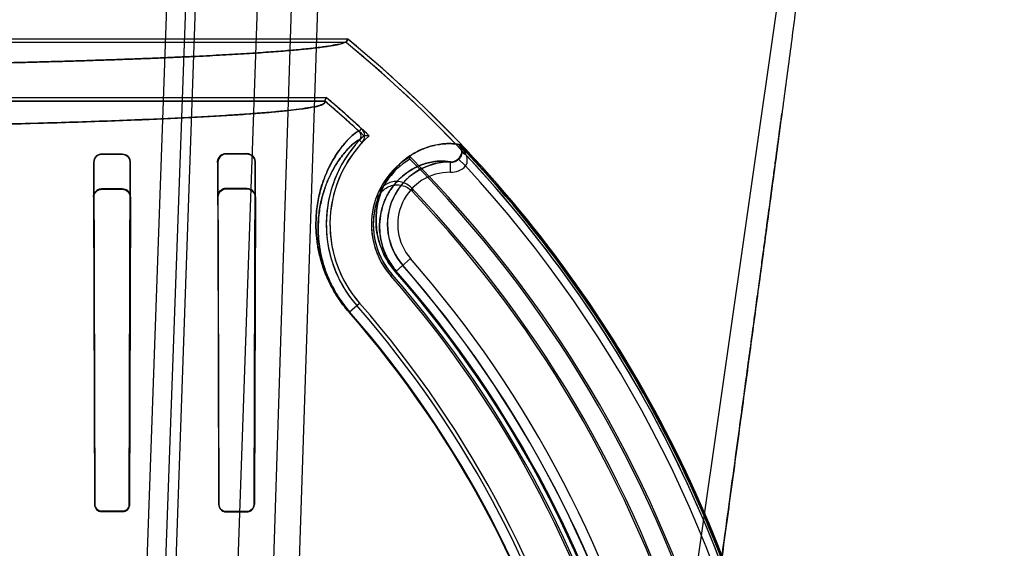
# Model space of a CAD drawing. Header units: millimetres. Extents: x 0 to 297, y 0 to 210.
# Tile 430 of 438: x 242.545 to 242.83, y 159.509 to 159.662. Entities that reach past the tile are written whole.
import ezdxf

# ---------------------------------------------------------------- set-up
doc = ezdxf.new("R2010")
doc.units = ezdxf.units.MM
doc.header["$LTSCALE"] = 16.335
doc.layers.get('0').update_dxf_attribs({"linetype": 'CONTINUOUS'})
for name, color, linetype in [('AXES_REF', 7, 'CONTINUOUS'), ('INTFCLR_1', 7, 'CONTINUOUS'), ('INTFCLR_144815', 7, 'CONTINUOUS'), ('INTFCLR_72935', 7, 'CONTINUOUS')]:
    doc.layers.add(name, color=color, linetype=linetype)

msp = doc.modelspace()

# ---------------------------------------------------------------- linework, layer by layer
at = {"color": 7, "linetype": 'Continuous'}
for radius in [5.8174969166, 5.817, 5.7797484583]:
    msp.add_circle((241.4979109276, 154.8339782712), radius, dxfattribs=at)
msp.add_arc((241.4979109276, 154.8339782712), 5.76, 278.2771290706, 261.7228709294, dxfattribs=at)
at = {"layer": 'AXES_REF', "color": 7, "linetype": 'Continuous'}
msp.add_arc((241.4979109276, 154.8339782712), 5.892, 113.0826660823, 66.91733391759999, dxfattribs=at)
at = {"layer": 'AXES_REF', "color": 9, "linetype": 'Continuous'}
msp.add_arc((241.4979109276, 154.8339782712), 5.3067073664, 94.4118118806, 85.5881881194, dxfattribs=at)
at = {"layer": 'INTFCLR_1', "color": 6, "linetype": 'Continuous'}
for p, q in [((242.4871145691, 159.6566688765), (242.6401459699, 159.6566688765)), ((242.6397674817, 159.6556109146), (242.5129553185, 159.6556109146)), ((242.6401459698, 159.6566688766), (242.6397674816, 159.6556109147)), ((242.5129553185, 159.6397158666), (242.6340209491, 159.6397158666)), ((242.6336320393, 159.6386579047), (242.6340209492, 159.6397158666)), ((242.1865253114, 159.6386579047), (242.6336320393, 159.6386579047)), ((242.5750786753, 159.6233287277), (242.5690786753, 159.6233095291)), ((242.5750786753, 159.623212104), (242.5690786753, 159.6231959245)), ((242.6110786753, 159.623479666), (242.6050786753, 159.6234489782)), ((242.6110786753, 159.6233331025), (242.6050786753, 159.6233095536)), ((242.5667264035, 159.6209390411), (242.5670219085, 159.522023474)), ((242.5668365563, 159.6209390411), (242.5671007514, 159.522023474)), ((242.5770760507, 159.522023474), (242.5773486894, 159.6209390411)), ((242.5771568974, 159.522023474), (242.5774645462, 159.6209390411)), ((242.602595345, 159.6209390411), (242.602936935, 159.522023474)), ((242.6027279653, 159.6209390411), (242.603022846, 159.522023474)), ((242.6131607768, 159.522023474), (242.6134706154, 159.6209390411)), ((242.6132499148, 159.522023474), (242.6136163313, 159.6209390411)), ((242.6582180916, 159.621885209), (242.6583012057, 159.6225467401)), ((242.5690786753, 159.5200452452), (242.5750786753, 159.5200336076)), ((242.5690786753, 159.5199663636), (242.5750786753, 159.5199537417)), ((242.6050786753, 159.5199663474), (242.6110786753, 159.519950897)), ((242.6050786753, 159.519880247), (242.6110786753, 159.5198632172))]:
    msp.add_line(p, q, dxfattribs=at)
at = {"layer": 'INTFCLR_1', "color": 9, "linetype": 'Continuous'}
for p, q in [((242.6435319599, 159.6299000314), (242.6442480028, 159.6306788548)), ((242.6436310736, 159.6273479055), (242.6444052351, 159.6266268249)), ((242.6724157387, 159.6260909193), (242.6726297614, 159.6260909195)), ((242.5690786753, 159.6231959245), (242.5690786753, 159.6233095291)), ((242.5750786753, 159.6233287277), (242.5750786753, 159.623212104)), ((242.6050786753, 159.6233095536), (242.6050786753, 159.6234489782)), ((242.6110786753, 159.623479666), (242.6110786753, 159.6233331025)), ((242.5667264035, 159.6209390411), (242.5668365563, 159.6209390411)), ((242.5773486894, 159.6209390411), (242.5774645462, 159.6209390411)), ((242.602595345, 159.6209390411), (242.6027279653, 159.6209390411)), ((242.6134706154, 159.6209390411), (242.6136163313, 159.6209390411)), ((242.6699317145, 159.6180742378), (242.6699687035, 159.6210735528)), ((242.6721852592, 159.6219891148), (242.674329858, 159.6198961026)), ((242.6540613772, 159.589309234), (242.6584148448, 159.593115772)), ((242.6527095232, 159.5881272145), (242.6531046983, 159.5884727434)), ((242.6406536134, 159.5775858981), (242.6436757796, 159.580228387)), ((242.5671007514, 159.522023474), (242.5670219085, 159.522023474)), ((242.5771568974, 159.522023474), (242.5770760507, 159.522023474)), ((242.603022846, 159.522023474), (242.602936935, 159.522023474)), ((242.6132499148, 159.522023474), (242.6131607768, 159.522023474)), ((242.5690786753, 159.5199663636), (242.5690786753, 159.5200452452)), ((242.5750786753, 159.5200336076), (242.5750786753, 159.5199537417)), ((242.6050786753, 159.519880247), (242.6050786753, 159.5199663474)), ((242.6110786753, 159.519950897), (242.6110786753, 159.5198632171))]:
    msp.add_line(p, q, dxfattribs=at)
at = {"layer": 'INTFCLR_1', "color": 7, "linetype": 'Continuous'}
msp.add_lwpolyline([(242.5750786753, 159.5200336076), (242.5751643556, 159.5200352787), (242.5752504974, 159.520040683), (242.5753369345, 159.5200498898), (242.5754233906, 159.5200629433), (242.5755097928, 159.5200799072), (242.5755962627, 159.5201009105), (242.5756826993, 159.5201260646), (242.5757687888, 159.5201554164), (242.5758543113, 159.5201890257)], dxfattribs=at)
at = {"layer": 'INTFCLR_1', "color": 6, "linetype": 'Continuous'}
for centre, radius, start, end in [((242.4100786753, 159.3759782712), 0.3618720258, 16.9630954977, 50.6004938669), ((242.4100786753, 159.3759782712), 0.3629299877, 16.9630954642, 50.66033312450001), ((242.4100786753, 159.3759782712), 0.3459879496, 47.4048661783, 49.66507497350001), ((242.4100786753, 159.3759782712), 0.3449299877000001, 47.4048594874, 49.6005726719), ((242.6423137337, 159.6285747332), 0.0018001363, 317.0367077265, 47.4092146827), ((242.6423137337, 159.6285747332), 0.0028580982, 317.0359018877, 47.40921865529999), ((242.6697461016, 159.603023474), 0.03568855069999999, 137.0331414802, 221.1654492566), ((242.6697461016, 159.603023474), 0.0346305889, 137.0331411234, 221.1654492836), ((242.6697461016, 159.603023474), 0.0226305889, 120.3796132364, 221.1654492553), ((242.6697461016, 159.603023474), 0.0221056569, 121.43264916, 221.1654492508), ((242.4100786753, 159.3759782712), 0.3493470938, 16.9630954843, 44.741095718), ((242.4100786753, 159.3759782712), 0.3498720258, 16.9630953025, 44.8084638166), ((242.4100786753, 159.3759782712), 0.3596172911, 10.8985890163, 42.7086480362), ((242.4100786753, 159.3759782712), 0.3228243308, 13.9313763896, 41.16544924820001), ((242.4100786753, 159.3759782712), 0.3222993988, 13.9313766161, 41.16544924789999), ((242.4100786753, 159.3759782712), 0.3102993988, 13.9313761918, 41.1654492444), ((242.4100786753, 159.3759782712), 0.309241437, 13.9313763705, 41.1654492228)]:
    msp.add_arc(centre, radius, start, end, dxfattribs=at)
at = {"layer": 'INTFCLR_1', "color": 9, "linetype": 'Continuous'}
for centre, radius, start, end in [((242.4100786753, 159.3759782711), 0.3626146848, 4.2349584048, 43.61014177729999), ((242.6697461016, 159.603023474), 0.0180514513, 89.29343788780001, 221.165449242), ((242.67001018, 159.6241055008), 0.0060316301, 269.2546319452, 315.740784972), ((242.6697461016, 159.603023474), 0.0150519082, 89.29343784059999, 221.165449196), ((242.4100786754, 159.3759782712), 0.3298780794, 13.9313763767, 41.1654492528), ((242.4100786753, 159.3759782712), 0.3240951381, 13.9313770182, 41.165449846), ((242.4100786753, 159.3759782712), 0.3244156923, 13.9313763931, 41.1654492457), ((242.4100786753, 159.3759782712), 0.3268785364, 13.931376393, 41.1654492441), ((242.4100786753, 159.3759782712), 0.3062848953, 13.9313770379, 41.16544983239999), ((242.4100786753, 159.3759782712), 0.3064862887, 13.9313763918, 41.1654492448)]:
    msp.add_arc(centre, radius, start, end, dxfattribs=at)
at = {"layer": 'INTFCLR_1', "color": 6, "linetype": 'Continuous'}
for points, knots in [([(242.481844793, 159.6486907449), (242.4839831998, 159.6487152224), (242.4882373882, 159.6487663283), (242.4945828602, 159.6488499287), (242.5008549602, 159.6489400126), (242.5070482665, 159.649036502), (242.5131573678, 159.6491393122), (242.5191770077, 159.6492483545), (242.5251019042, 159.6493635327), (242.5309269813, 159.6494847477), (242.5366471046, 159.6496118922), (242.5422573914, 159.6497448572), (242.547752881, 159.6498835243), (242.5531288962, 159.6500277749), (242.5583806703, 159.6501774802), (242.5635037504, 159.6503325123), (242.5684935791, 159.6504927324), (242.573345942, 159.6506580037), (242.5780565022, 159.6508281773), (242.5826213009, 159.6510031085), (242.5870362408, 159.6511826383), (242.5912976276, 159.6513666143), (242.5954016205, 159.6515548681), (242.5993447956, 159.6517472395), (242.6031235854, 159.6519435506), (242.6067348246, 159.6521436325), (242.61017524, 159.6523472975), (242.613441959, 159.6525543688), (242.6165320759, 159.6527646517), (242.6194429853, 159.6529779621), (242.6221721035, 159.6531940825), (242.6247172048, 159.6534128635), (242.6270757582, 159.6536339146), (242.6292468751, 159.6538576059), (242.6312249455, 159.6540817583), (242.6330204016, 159.6543123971), (242.6345932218, 159.6545292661), (242.6364187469, 159.6548586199), (242.6378804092, 159.6549932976), (242.6407493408, 159.6561743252), (242.6401459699, 159.6566688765)], [0, 0, 0, 0, 0.0403459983, 0.0802656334, 0.1197245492, 0.158688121, 0.1971232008, 0.2349956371, 0.2722737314, 0.3089238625, 0.3449157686, 0.3802166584, 0.4147976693, 0.4486270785, 0.4816774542, 0.5139182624, 0.5453237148, 0.5758644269, 0.6055163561, 0.6342514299, 0.6620474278, 0.6888777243, 0.7147218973, 0.7395550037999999, 0.7633583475, 0.7861088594, 0.8077892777, 0.8283789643, 0.84786253, 0.866222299, 0.8834432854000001, 0.8995115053, 0.9144138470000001, 0.9281384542, 0.9406748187, 0.9520138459, 0.9621482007, 0.9710725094, 0.985281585, 1, 1, 1, 1]), ([(242.1865253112, 159.6386579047), (242.1859146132, 159.6381381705), (242.1888895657, 159.6370291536), (242.1908437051, 159.6368010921), (242.1941437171, 159.6362564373), (242.1978406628, 159.6358597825), (242.2023998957, 159.6354181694), (242.2076654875, 159.6350007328), (242.213751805, 159.6345827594), (242.2205463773, 159.6341796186), (242.2280272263, 159.6337906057), (242.2361666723, 159.6334178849), (242.2449327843, 159.6330628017), (242.2542966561, 159.6327265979), (242.2642211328, 159.6324105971), (242.2746705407, 159.6321159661), (242.2855992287, 159.6318439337), (242.2969726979, 159.6315952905), (242.308753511, 159.6313708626), (242.3208961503, 159.6311715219), (242.3333496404, 159.6309980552), (242.3460733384, 159.6308509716), (242.3590279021, 159.6307307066), (242.3721687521, 159.6306376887), (242.3854458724, 159.6305722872), (242.3988056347, 159.6305347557), (242.4121921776, 159.6305251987), (242.4255582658, 159.6305435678), (242.4388597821, 159.6305897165), (242.4520569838, 159.6306634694), (242.4651041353, 159.6307645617), (242.4779554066, 159.6308926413), (242.4905612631, 159.6310472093), (242.5028724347, 159.6312276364), (242.5148429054, 159.6314331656), (242.5264353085, 159.6316630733), (242.5376051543, 159.6319164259), (242.5483138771, 159.6321922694), (242.5585238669, 159.632489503), (242.5682089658, 159.6328073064), (242.5773280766, 159.6331443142), (242.5858541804, 159.6334994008), (242.5937530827, 159.6338710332), (242.6010004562, 159.6342578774), (242.6075676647, 159.634658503), (242.6134274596, 159.6350696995), (242.6184859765, 159.6354867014), (242.6226596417, 159.6358870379), (242.6259313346, 159.6362806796), (242.6283464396, 159.6365893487), (242.6305875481, 159.6370585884), (242.6320222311, 159.6370554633), (242.634019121, 159.6383284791), (242.6336320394, 159.6386579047)], [0, 0, 0, 0, 0.0053634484, 0.0105080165, 0.0174696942, 0.0261292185, 0.0359552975, 0.0479090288, 0.061523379, 0.0767353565, 0.0934392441, 0.111622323, 0.1312314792, 0.1521169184, 0.1742905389, 0.1976424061, 0.222032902, 0.2474069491, 0.2737291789, 0.3008402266, 0.3286309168, 0.35702934, 0.3859452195, 0.4152780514, 0.4449208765, 0.4747470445, 0.504631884, 0.534453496, 0.5641429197, 0.5935963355, 0.6227211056, 0.6514081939, 0.6795531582, 0.7070385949, 0.7337572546, 0.7596264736, 0.7845867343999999, 0.8084831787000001, 0.8312728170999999, 0.8529025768, 0.8732943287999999, 0.8923052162, 0.9099766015, 0.9261822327, 0.9408466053, 0.9539794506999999, 0.9654744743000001, 0.9747786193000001, 0.9820611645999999, 0.9874063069, 0.9913214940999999, 0.99660046, 1, 1, 1, 1]), ([(242.5690786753, 159.6233095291), (242.5686095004, 159.6233080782), (242.5673816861, 159.6229464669), (242.5667230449, 159.6216700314), (242.5667264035, 159.6209390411)], [0, 0, 0, 0, 0.390923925, 1, 1, 1, 1]), ([(242.5690786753, 159.6231959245), (242.5686019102, 159.6231946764), (242.5674257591, 159.6228197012), (242.5668339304, 159.6216074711), (242.5668365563, 159.6209390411)], [0, 0, 0, 0, 0.4163167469, 1, 1, 1, 1]), ([(242.5774645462, 159.6209390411), (242.5774669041, 159.6214225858), (242.5771003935, 159.6226702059), (242.5758101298, 159.6233311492), (242.5750786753, 159.6233287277)], [0, 0, 0, 0, 0.3979809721, 1, 1, 1, 1]), ([(242.5773486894, 159.6209390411), (242.5773505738, 159.6213986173), (242.5770016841, 159.622584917), (242.5757747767, 159.6232140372), (242.5750786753, 159.623212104)], [0, 0, 0, 0, 0.3976692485, 1, 1, 1, 1]), ([(242.6050786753, 159.6233095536), (242.6045894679, 159.6233076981), (242.6033581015, 159.6229245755), (242.6027247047, 159.6216508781), (242.6027279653, 159.6209390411)], [0, 0, 0, 0, 0.407317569, 1, 1, 1, 1]), ([(242.6136163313, 159.6209390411), (242.6136195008, 159.6214273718), (242.6132577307, 159.6227494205), (242.611880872, 159.6234839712), (242.6110786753, 159.623479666)], [0, 0, 0, 0, 0.3783977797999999, 1, 1, 1, 1]), ([(242.6134706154, 159.6209390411), (242.6134728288, 159.6213881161), (242.6131416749, 159.6226304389), (242.6118445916, 159.6233362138), (242.6110786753, 159.6233331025)], [0, 0, 0, 0, 0.3696125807, 1, 1, 1, 1]), ([(242.5670219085, 159.522023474), (242.5670229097, 159.5214917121), (242.5674708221, 159.5203986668), (242.5685613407, 159.5199674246), (242.5690786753, 159.5199663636)], [0, 0, 0, 0, 0.5068759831, 1, 1, 1, 1]), ([(242.5671007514, 159.522023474), (242.5671015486, 159.5215647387), (242.5674720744, 159.5205229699), (242.568529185, 159.5200462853), (242.5690786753, 159.5200452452)], [0, 0, 0, 0, 0.4549926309, 1, 1, 1, 1]), ([(242.5750786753, 159.5199537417), (242.5756060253, 159.5199526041), (242.5767090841, 159.5203907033), (242.5771558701, 159.5214925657), (242.5771568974, 159.522023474)], [0, 0, 0, 0, 0.4983188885, 1, 1, 1, 1]), ([(242.602936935, 159.522023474), (242.6029378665, 159.5215729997), (242.603289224, 159.5204543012), (242.6044392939, 159.5198820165), (242.6050786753, 159.519880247)], [0, 0, 0, 0, 0.4133335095, 1, 1, 1, 1]), ([(242.603022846, 159.522023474), (242.6030238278, 159.5215012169), (242.6034605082, 159.5204100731), (242.6045521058, 159.5199676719), (242.6050786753, 159.5199663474)], [0, 0, 0, 0, 0.4979438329, 1, 1, 1, 1]), ([(242.6110786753, 159.5198632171), (242.6115379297, 159.5198618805), (242.6126722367, 159.5202167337), (242.6132485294, 159.5213802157), (242.6132499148, 159.522023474)], [0, 0, 0, 0, 0.4165529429, 1, 1, 1, 1])]:
    msp.add_open_spline(points, degree=3, knots=knots, dxfattribs=at)
at = {"layer": 'INTFCLR_1', "color": 9, "linetype": 'Continuous'}
for points, knots in [([(242.6435319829, 159.6299000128), (242.6433414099, 159.6300752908), (242.6422816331, 159.6292572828), (242.6413295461, 159.6285326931), (242.6399721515, 159.6271429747), (242.6387162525, 159.6256841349), (242.6373228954, 159.6238153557), (242.6358768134, 159.6215295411), (242.6344343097, 159.6187642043), (242.6330792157, 159.6154506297), (242.6321501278, 159.6122738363), (242.631566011, 159.6093852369), (242.6312284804, 159.6069261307), (242.6310444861, 159.6042382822), (242.6310594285, 159.6012998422), (242.6312824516, 159.5986840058), (242.6316198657, 159.5964425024), (242.6321134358, 159.593956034), (242.6328371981, 159.5913600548), (242.6338248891, 159.588672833), (242.6347676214, 159.5865106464), (242.6359126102, 159.5842777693), (242.6372722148, 159.5820105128), (242.638851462, 159.5797506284), (242.6400307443, 159.578298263), (242.6406536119, 159.5775859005)], [0, 0, 0, 0, 0.013253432, 0.048452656, 0.0753968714, 0.1085840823, 0.1481676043, 0.1941727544, 0.2470363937, 0.3075645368, 0.3771545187, 0.4160793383, 0.4583399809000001, 0.5041145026, 0.5538701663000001, 0.6086100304, 0.6383265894, 0.669862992, 0.7383304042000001, 0.7759793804, 0.8163493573, 0.8589897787, 0.9043377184, 0.9515633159, 1, 1, 1, 1]), ([(242.643631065, 159.6273479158), (242.6434494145, 159.6275167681), (242.6424280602, 159.6267692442), (242.6415186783, 159.6260733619), (242.6402220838, 159.6247657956), (242.6390240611, 159.6233860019), (242.6376947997, 159.6216184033), (242.6363151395, 159.6194535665), (242.6349383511, 159.6168327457), (242.6336440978, 159.6136901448), (242.6327555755, 159.610675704), (242.6321957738, 159.607933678), (242.631866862, 159.6055673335), (242.6317527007, 159.6039041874), (242.6317245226, 159.6030234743)], [0, 0, 0, 0, 0.0264300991, 0.09603534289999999, 0.1492597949, 0.2148151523, 0.2930125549, 0.3839088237, 0.4883734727, 0.608005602, 0.7455737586, 0.82253272, 0.9060948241, 1, 1, 1, 1]), ([(242.6724157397, 159.6260909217), (242.6721064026, 159.6261589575), (242.6713509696, 159.6262810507), (242.6700564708, 159.6263785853), (242.6684678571, 159.6263585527), (242.6659335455, 159.6260937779), (242.6623598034, 159.6251585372), (242.6587736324, 159.6233146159), (242.655905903, 159.6211142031), (242.6541366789, 159.6193342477), (242.6527950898, 159.6176603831), (242.6518163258, 159.6162282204), (242.6509063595, 159.614637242), (242.6500857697, 159.6128721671), (242.6493810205, 159.6109150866), (242.6488258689, 159.6087415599), (242.6484665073, 159.6063116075), (242.6483754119, 159.6035759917), (242.6486101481, 159.601087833), (242.6490461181, 159.5989264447), (242.6495544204, 159.59713852), (242.6502722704, 159.595241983), (242.6512452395, 159.5932519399), (242.6525002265, 159.5912316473), (242.6535107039, 159.5899390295), (242.6540613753, 159.5893092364)], [0, 0, 0, 0, 0.0179073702, 0.0431962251, 0.0733105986, 0.1076041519, 0.18708096, 0.280621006, 0.3333790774, 0.3909883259, 0.4219919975, 0.4545720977, 0.4889592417, 0.5255021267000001, 0.5644852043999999, 0.606397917, 0.6521287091, 0.7030950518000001, 0.7607947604, 0.7929574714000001, 0.8276594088, 0.8657676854, 0.9074596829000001, 0.9527008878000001, 1, 1, 1, 1]), ([(242.6732168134, 159.6243727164), (242.673211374, 159.6241816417), (242.6731174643, 159.6233082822), (242.6726642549, 159.6224791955), (242.6721852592, 159.6219891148)], [0, 0, 0, 0, 0.2181012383, 1, 1, 1, 1]), ([(242.6743298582, 159.6198961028), (242.674764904, 159.6203940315), (242.6749345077, 159.6216600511), (242.6746416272, 159.6227230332), (242.6744850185, 159.6231505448)], [0, 0, 0, 0, 0.5922145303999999, 1, 1, 1, 1]), ([(242.6699687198, 159.6210735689), (242.6689579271, 159.6212957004), (242.6673835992, 159.6213730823), (242.6646370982, 159.6211315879), (242.6615619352, 159.6203658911), (242.6584691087, 159.6188162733), (242.6559875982, 159.616948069), (242.6544527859, 159.6154293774), (242.6532866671, 159.6139971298), (242.6524344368, 159.6127692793), (242.6516407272, 159.6114031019), (242.6509234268, 159.6098852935), (242.6503055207, 159.6081999), (242.6497084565, 159.6059131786), (242.6494984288, 159.6041484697), (242.6494632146, 159.6030234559)], [0, 0, 0, 0, 0.1007945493, 0.1513196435, 0.2685821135, 0.4068797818, 0.485004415, 0.5704006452, 0.6163937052, 0.6647496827, 0.7158130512, 0.770104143, 0.8280483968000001, 0.8903764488, 1, 1, 1, 1]), ([(242.6317245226, 159.6030234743), (242.631696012, 159.6021323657), (242.631705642, 159.6002229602), (242.6319118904, 159.5977695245), (242.6322301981, 159.5956396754), (242.6326968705, 159.5932768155), (242.6333825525, 159.5908096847), (242.6343193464, 159.588255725), (242.6352140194, 159.5862006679), (242.6363011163, 159.5840784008), (242.6375924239, 159.5819234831), (242.6390927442, 159.5797756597), (242.6402133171, 159.578395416), (242.6408052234, 159.5777184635)], [0, 0, 0, 0, 0.0971942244, 0.2079456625, 0.2680729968, 0.3318851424, 0.4704330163, 0.5466220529, 0.6283200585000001, 0.7146151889, 0.8063917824, 0.9019699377, 1, 1, 1, 1]), ([(242.6494632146, 159.6030234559), (242.6494246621, 159.6017917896), (242.6495351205, 159.6000571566), (242.6499751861, 159.5978444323), (242.6504110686, 159.5962969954), (242.6510288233, 159.5946553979), (242.6518680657, 159.5929326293), (242.6529523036, 159.5911837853), (242.6538262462, 159.5900651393), (242.6543026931, 159.5895202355)], [0, 0, 0, 0, 0.2518952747, 0.3524427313, 0.4609477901, 0.5801229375, 0.7105232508, 0.8520389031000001, 1, 1, 1, 1])]:
    msp.add_open_spline(points, degree=3, knots=knots, dxfattribs=at)
for points in [[(242.6744850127, 159.6231505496), (242.674075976, 159.6242348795), (242.6734105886, 159.6252345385), (242.6726297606, 159.6260909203)], [(242.6726297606, 159.6260909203), (242.6730022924, 159.6256241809), (242.6732046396, 159.6249946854), (242.6732147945, 159.6243975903)], [(242.6732147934, 159.6243975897), (242.6731566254, 159.6248649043), (242.6730393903, 159.6253773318), (242.6727154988, 159.6257191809)], [(242.6732186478, 159.6243735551), (242.6733230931, 159.6239186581), (242.6736986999, 159.6234833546), (242.6741334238, 159.6233134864)], [(242.6699687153, 159.6210735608), (242.670768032, 159.6210623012), (242.6716259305, 159.6214179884), (242.6721852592, 159.6219891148)]]:
    msp.add_open_spline(points, degree=3, dxfattribs=at)
at = {"layer": 'INTFCLR_1', "color": 7, "linetype": 'Continuous'}
for points, knots in [([(242.6050786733, 159.6234489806), (242.6044865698, 159.6234497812), (242.6031726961, 159.6229563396), (242.6025845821, 159.6216203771), (242.602595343, 159.6209390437)], [0, 0, 0, 0, 0.4649341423, 1, 1, 1, 1]), ([(242.5750786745, 159.520033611), (242.5755850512, 159.5200322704), (242.576643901, 159.5204534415), (242.5770777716, 159.5215126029), (242.5770760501, 159.5220234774)], [0, 0, 0, 0, 0.4977886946, 1, 1, 1, 1]), ([(242.6110786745, 159.5199509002), (242.6116170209, 159.5199490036), (242.6127217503, 159.5204001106), (242.6131639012, 159.5215018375), (242.613160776, 159.5220234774)], [0, 0, 0, 0, 0.5078776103, 1, 1, 1, 1])]:
    msp.add_open_spline(points, degree=3, knots=knots, dxfattribs=at)
for points in [[(242.6030049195, 159.6223232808), (242.6032968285, 159.6227678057), (242.6037291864, 159.6233042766), (242.6042609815, 159.6233069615)], [(242.602595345, 159.6209390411), (242.6025925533, 159.6214202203), (242.6027408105, 159.6219210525), (242.6030049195, 159.6223232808)], [(242.5758543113, 159.5201890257), (242.5763255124, 159.520386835), (242.5769300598, 159.5207694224), (242.576930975, 159.5212804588)], [(242.6110786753, 159.519950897), (242.6115299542, 159.5199496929), (242.6120344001, 159.5200760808), (242.612359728, 159.5203888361)], [(242.6125233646, 159.5205305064), (242.6129134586, 159.5209055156), (242.6131597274, 159.5214823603), (242.6131607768, 159.522023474)]]:
    msp.add_open_spline(points, degree=3, dxfattribs=at)
at = {"layer": 'INTFCLR_144815', "color": 9, "linetype": 'Continuous'}
for p, q in [((242.5939150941, 159.8370621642), (242.5773519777, 159.3697227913)), ((242.5827145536, 159.3689564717), (242.5996703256, 159.8370621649)), ((242.6020786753, 159.8370621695), (242.5857599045, 159.3697688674)), ((242.6200786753, 159.8370621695), (242.6037379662, 159.3691406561)), ((242.6294404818, 159.8370621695), (242.6143892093, 159.3699259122)), ((242.6371801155, 159.8370621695), (242.6216503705, 159.3697688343)), ((242.7887769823, 159.8370621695), (242.679970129, 159.0763019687))]:
    msp.add_line(p, q, dxfattribs=at)
at = {"layer": 'INTFCLR_144815', "color": 7, "linetype": 'Continuous'}
for points, knots in [([(242.7887769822, 159.8370621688), (242.7891354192, 159.8370692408), (242.7891928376, 159.8359100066), (242.7893061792, 159.8348995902), (242.7893089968, 159.8335229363), (242.7892893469, 159.8322358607), (242.7892470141, 159.8309994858), (242.7891904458, 159.8297293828), (242.7891047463, 159.8281574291), (242.7889848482, 159.8262867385), (242.7888566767, 159.82451212), (242.7887345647, 159.8229323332), (242.788619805, 159.8215132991), (242.788490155, 159.819976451), (242.7883438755, 159.8183054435), (242.7881787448, 159.8164814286), (242.7879934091, 159.8144986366), (242.7877851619, 159.812333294), (242.7875484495, 159.8099356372), (242.7872801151, 159.8072862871), (242.7869812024, 159.8044033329), (242.7866470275, 159.8012477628), (242.7862588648, 159.7976561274), (242.7858286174, 159.7937537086), (242.7853496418, 159.7894858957), (242.7848125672, 159.7847776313), (242.784187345, 159.7793845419), (242.7834818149, 159.7733927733), (242.7826782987, 159.766665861), (242.781767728, 159.759146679), (242.7807144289, 159.7505630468), (242.7795176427, 159.7409307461), (242.7781507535, 159.7300572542), (242.7765997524, 159.7178529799), (242.7748847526, 159.7044944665), (242.7730072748, 159.6900026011), (242.7709997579, 159.6746325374), (242.7688465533, 159.6582669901), (242.7665799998, 159.6411520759), (242.7642060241, 159.6233305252), (242.7617393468, 159.6049092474), (242.7591616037, 159.5857485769), (242.756455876, 159.5657229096), (242.7536406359, 159.5449697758), (242.7507536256, 159.5237653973), (242.7478062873, 159.5021897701), (242.7447732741, 159.4800552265), (242.7416094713, 159.4570334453), (242.7394522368, 159.4413800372), (242.7383460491, 159.4333639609)], [0, 0, 0, 0, 0.0026421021, 0.0054442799, 0.0088551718, 0.0123243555, 0.0150581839, 0.0179445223, 0.0217014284, 0.0266572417, 0.031760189, 0.0348135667, 0.0383346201, 0.0422522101, 0.046179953, 0.0506965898, 0.0557496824, 0.06085629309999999, 0.0667282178, 0.0735056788, 0.0804811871, 0.0880887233, 0.096891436, 0.1071047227, 0.1170227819, 0.1285415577, 0.1420284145, 0.1570346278, 0.1730043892, 0.1919564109, 0.2128538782, 0.2367380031, 0.2634897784, 0.2936193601, 0.3274037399, 0.3627465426, 0.4013131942, 0.4416392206, 0.4843958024, 0.5285469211, 0.5741395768, 0.6213675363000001, 0.6710282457, 0.7230645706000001, 0.7757135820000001, 0.8287407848, 0.8835481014, 0.9403637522, 1, 1, 1, 1]), ([(242.7383460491, 159.4333639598), (242.7393539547, 159.44066535), (242.7412436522, 159.4543774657), (242.7439042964, 159.4737228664), (242.7462427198, 159.4907655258), (242.7483100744, 159.5058649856), (242.7501510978, 159.5193389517), (242.7517934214, 159.5313818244), (242.7532775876, 159.5422841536), (242.7546360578, 159.5522807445), (242.7558760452, 159.561421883), (242.7569908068, 159.5696539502), (242.7579765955, 159.5769450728), (242.7588554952, 159.5834548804), (242.7596400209, 159.5892736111), (242.7603378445, 159.5944565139), (242.7609599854, 159.599082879), (242.7615183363, 159.6032394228), (242.762015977, 159.6069476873), (242.7624682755, 159.6103210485), (242.7628720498, 159.6133349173), (242.7632332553, 159.6160330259), (242.7635604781, 159.6184788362), (242.7638574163, 159.6206995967), (242.7641283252, 159.622726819), (242.7643725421, 159.6245551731), (242.7645960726, 159.6262294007), (242.7648008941, 159.6277641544), (242.7649879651, 159.6291664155), (242.7651655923, 159.6304983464), (242.7653658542, 159.6320005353), (242.7655705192, 159.6335363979), (242.7657154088, 159.6346241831), (242.7657805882, 159.6351137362)], [0, 0, 0, 0, 0.1086009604, 0.2039477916, 0.2877238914, 0.3620651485, 0.4285031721, 0.4880977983, 0.5411506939, 0.5906228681, 0.6367442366, 0.6770723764, 0.71302358, 0.7451511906, 0.7738599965, 0.7995341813, 0.8222066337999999, 0.8426397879, 0.8613279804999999, 0.8773350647, 0.892788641, 0.9061319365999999, 0.9174444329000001, 0.9291470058, 0.9391444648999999, 0.9475796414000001, 0.9563257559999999, 0.9640319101, 0.9703936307, 0.9771701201, 0.9838307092, 0.9927231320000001, 1, 1, 1, 1])]:
    msp.add_open_spline(points, degree=3, knots=knots, dxfattribs=at)
at = {"layer": 'INTFCLR_72935', "color": 6, "linetype": 'Continuous'}
for p, q in [((242.4871145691, 159.6566688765), (242.6401459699, 159.6566688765)), ((242.6397674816, 159.6556109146), (242.4899774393, 159.6556109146)), ((242.6397674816, 159.6556109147), (242.64014597, 159.6566688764)), ((242.4899774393, 159.639715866), (242.6340209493, 159.639715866)), ((242.6340209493, 159.6397158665), (242.6336320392, 159.6386579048)), ((242.6336320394, 159.6386579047), (242.1865253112, 159.6386579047)), ((242.6724157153, 159.6260908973), (242.6724483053, 159.6260908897)), ((242.6697461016, 159.621023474), (242.6701808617, 159.621023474)), ((242.5750786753, 159.613274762), (242.5690786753, 159.6132569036)), ((242.5690786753, 159.6131499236), (242.5750786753, 159.6131652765)), ((242.6110786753, 159.613411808), (242.6050786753, 159.6133845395)), ((242.6050786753, 159.6132569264), (242.6110786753, 159.6132788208)), ((242.5667699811, 159.6109319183), (242.5670219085, 159.522023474)), ((242.5671007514, 159.522023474), (242.5668741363, 159.6109319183)), ((242.5773095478, 159.6109319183), (242.5770760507, 159.522023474)), ((242.5774184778, 159.6109319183), (242.5771568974, 159.522023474)), ((242.6026489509, 159.6109319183), (242.602936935, 159.522023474)), ((242.603022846, 159.522023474), (242.6027714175, 159.6109319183)), ((242.6134240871, 159.6109319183), (242.6131607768, 159.522023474)), ((242.6135565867, 159.6109319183), (242.6132499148, 159.522023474)), ((242.5750786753, 159.5200336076), (242.5690786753, 159.5200452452)), ((242.5690786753, 159.5199663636), (242.5750786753, 159.5199537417)), ((242.6110786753, 159.519950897), (242.6050786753, 159.5199663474)), ((242.6050786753, 159.519880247), (242.6110786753, 159.5198632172))]:
    msp.add_line(p, q, dxfattribs=at)
at = {"layer": 'INTFCLR_72935', "color": 9, "linetype": 'Continuous'}
for p, q in [((242.6701808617, 159.621023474), (242.6702572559, 159.621023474)), ((242.5690786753, 159.6132569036), (242.5690786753, 159.6131499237)), ((242.5750786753, 159.6131652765), (242.5750786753, 159.613274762)), ((242.6050786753, 159.6133845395), (242.6050786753, 159.6132569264)), ((242.6110786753, 159.6132788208), (242.6110786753, 159.613411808)), ((242.5668741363, 159.6109319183), (242.5667699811, 159.6109319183)), ((242.5774184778, 159.6109319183), (242.5773095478, 159.6109319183)), ((242.6027714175, 159.6109319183), (242.6026489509, 159.6109319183)), ((242.6135565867, 159.6109319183), (242.6134240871, 159.6109319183)), ((242.6531046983, 159.5884727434), (242.6527095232, 159.5881272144)), ((242.6540613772, 159.589309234), (242.656195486, 159.591175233)), ((242.6406536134, 159.5775858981), (242.6436757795, 159.5802283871)), ((242.5670219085, 159.522023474), (242.5671007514, 159.522023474)), ((242.5770760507, 159.522023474), (242.5771568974, 159.522023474)), ((242.602936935, 159.522023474), (242.603022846, 159.522023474)), ((242.6131607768, 159.522023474), (242.6132499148, 159.522023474)), ((242.5690786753, 159.5200452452), (242.5690786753, 159.5199663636)), ((242.5750786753, 159.5199537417), (242.5750786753, 159.5200336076)), ((242.6050786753, 159.5199663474), (242.6050786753, 159.519880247)), ((242.6110786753, 159.5198632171), (242.6110786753, 159.519950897))]:
    msp.add_line(p, q, dxfattribs=at)
at = {"layer": 'INTFCLR_72935', "color": 7, "linetype": 'Continuous'}
msp.add_line((242.603056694, 159.6122946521), (242.6026489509, 159.6109319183), dxfattribs=at)
for points in [[(242.6027714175, 159.6109319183), (242.6027749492, 159.6110696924), (242.6027870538, 159.6112102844), (242.602808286, 159.6113531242), (242.6028391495, 159.6114974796), (242.6028801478, 159.6116427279), (242.602931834, 159.6117883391), (242.6029946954, 159.6119335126), (242.6030690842, 159.6120771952), (242.6031553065, 159.6122183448)], [(242.5758518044, 159.5201879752), (242.5757680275, 159.5201551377), (242.5756830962, 159.5201261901), (242.5755971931, 159.5201011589), (242.5755102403, 159.5200800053), (242.5754226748, 159.5200628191), (242.5753354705, 159.5200497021), (242.5752490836, 159.5200405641), (242.5751634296, 159.5200352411), (242.5750786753, 159.5200336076)], [(242.5750786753, 159.5199537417), (242.5751673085, 159.5199554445), (242.5752565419, 159.5199609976), (242.575346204, 159.519970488), (242.5754360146, 159.5199839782), (242.5755258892, 159.5200015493), (242.5756159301, 159.520023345), (242.575706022, 159.5200494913), (242.5757958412, 159.5200800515), (242.5758851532, 159.5201150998)]]:
    msp.add_lwpolyline(points, dxfattribs=at)
at = {"layer": 'INTFCLR_72935', "color": 6, "linetype": 'Continuous'}
for centre, radius, start, end in [((242.4100786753, 159.3759782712), 0.3618720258, 16.8240833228, 50.6004938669), ((242.4100786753, 159.3759782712), 0.3629299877, 16.876440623, 50.6603330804), ((242.4100786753, 159.3759782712), 0.3459879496, 46.90880382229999, 49.66507497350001), ((242.4100786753, 159.3759782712), 0.3449299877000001, 47.0962659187, 49.6005727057), ((242.6697461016, 159.603023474), 0.03568855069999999, 134.1308575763, 221.1654492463), ((242.6697461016, 159.603023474), 0.0346305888, 132.2886710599, 221.1654492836), ((242.6458374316, 159.5412335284), 0.0874105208, 89.602176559, 90.61698073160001), ((242.4100786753, 159.3759782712), 0.3624833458, 9.9390037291, 43.6299210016), ((242.6697461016, 159.603023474), 0.018, 89.99999995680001, 221.1654493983), ((242.6697461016, 159.603023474), 0.0226305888, 157.4146280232, 221.1654492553), ((242.4100786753, 159.3759782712), 0.3438720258, 15.8953234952, 43.69894359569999), ((242.4100786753, 159.3759782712), 0.3433470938, 15.8671093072, 43.5585188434), ((242.6697461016, 159.603023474), 0.0221056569, 160.3078697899, 221.1654491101), ((242.4100786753, 159.3759782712), 0.3228243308, 13.9313763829, 41.16544925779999), ((242.4100786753, 159.3759782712), 0.3269299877, 13.931376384, 41.1654492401), ((242.4100786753, 159.3759782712), 0.3222993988, 13.9313766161, 41.16544924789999), ((242.4100786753, 159.3759782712), 0.3102993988, 13.9313761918, 41.1654492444), ((242.4100786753, 159.3759782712), 0.309241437, 13.9313763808, 41.1654492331)]:
    msp.add_arc(centre, radius, start, end, dxfattribs=at)
at = {"layer": 'INTFCLR_72935', "color": 9, "linetype": 'Continuous'}
for centre, radius, start, end in [((242.6988638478, 159.6143977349), 0.0500846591, 183.0704939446, 184.4951920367), ((242.6995500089, 159.6214978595), 0.0416248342, 191.0093172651, 192.3753013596), ((242.4100786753, 159.3759782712), 0.3240951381, 13.9313770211, 41.16544983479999), ((242.4100786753, 159.3759782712), 0.3244156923, 13.9313763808, 41.1654492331), ((242.4100786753, 159.3759782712), 0.3062848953, 13.9313770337, 41.16544984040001), ((242.4100786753, 159.3759782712), 0.3064862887, 13.9313763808, 41.1654492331)]:
    msp.add_arc(centre, radius, start, end, dxfattribs=at)
at = {"layer": 'INTFCLR_72935', "color": 6, "linetype": 'Continuous'}
for points, knots in [([(242.6401459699, 159.6566688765), (242.6405542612, 159.6563342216), (242.6387556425, 159.6551502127), (242.6371384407, 159.6550534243), (242.6349954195, 159.6545764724), (242.633019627, 159.6543142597), (242.6312251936, 159.6540811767), (242.6292468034, 159.6538577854), (242.6270757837, 159.6536338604), (242.6247171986, 159.6534128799), (242.6221721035, 159.6531940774), (242.6194429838, 159.6529779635), (242.6165320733, 159.6527646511), (242.6134419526, 159.6525543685), (242.6101752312, 159.6523472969), (242.60673481, 159.6521436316), (242.6031235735, 159.65194355), (242.5993447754, 159.6517472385), (242.5954016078, 159.6515548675), (242.5912976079, 159.6513666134), (242.5870362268, 159.6511826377), (242.5826212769, 159.6510031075), (242.5780564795, 159.6508281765), (242.5733459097, 159.6506580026), (242.5684935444, 159.6504927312), (242.5635037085, 159.650332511), (242.558380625, 159.6501774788), (242.5531288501, 159.6500277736), (242.5477528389, 159.6498835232), (242.5422573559, 159.6497448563), (242.5366470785, 159.6496118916), (242.5309269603, 159.6494847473), (242.5251018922, 159.6493635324), (242.5191769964, 159.6492483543), (242.5131573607, 159.6491393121), (242.5070482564, 159.6490365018), (242.5008549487, 159.6489400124), (242.4945828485, 159.6488499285), (242.4882373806, 159.6487663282), (242.4839831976, 159.6487152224), (242.481844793, 159.6486907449)], [0, 0, 0, 0, 0.0099543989, 0.0217397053, 0.0383651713, 0.0484940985, 0.0598270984, 0.072356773, 0.08607405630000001, 0.1009684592, 0.1170281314, 0.1342399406, 0.1525898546, 0.1720631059, 0.1926418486, 0.21431062, 0.2370491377, 0.2608396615, 0.2856596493, 0.3114898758, 0.3383060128, 0.3660870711, 0.3948069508, 0.4244430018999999, 0.4549675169, 0.4863562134, 0.5185798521, 0.5516126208, 0.5854239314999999, 0.6199864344, 0.6552684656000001, 0.6912410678, 0.7278716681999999, 0.765129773, 0.8029820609, 0.8413965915, 0.8803394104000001, 0.9197772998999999, 0.9596755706, 1, 1, 1, 1]), ([(242.6336320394, 159.6386579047), (242.634242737, 159.6381381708), (242.6312677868, 159.6370291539), (242.6293136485, 159.6368010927), (242.6260136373, 159.6362564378), (242.6223166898, 159.6358597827), (242.6177574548, 159.6354181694), (242.6124918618, 159.6350007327), (242.6064055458, 159.6345827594), (242.5996109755, 159.6341796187), (242.5921301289, 159.633790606), (242.5839906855, 159.6334178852), (242.5752245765, 159.6330628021), (242.5658607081, 159.6327265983), (242.5559362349, 159.6324105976), (242.5454868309, 159.6321159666), (242.5345581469, 159.6318439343), (242.5231846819, 159.6315952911), (242.5114038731, 159.6313708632), (242.4992612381, 159.6311715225), (242.4868077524, 159.6309980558), (242.4740840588, 159.6308509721), (242.4611294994, 159.630730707), (242.4479886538, 159.630637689), (242.4347115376, 159.6305722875), (242.4213517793, 159.6305347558), (242.4079652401, 159.6305251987), (242.3945991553, 159.6305435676), (242.3812976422, 159.6305897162), (242.3681004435, 159.6306634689), (242.3550532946, 159.630764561), (242.3422020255, 159.6308926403), (242.3295961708, 159.6310472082), (242.3172850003, 159.6312276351), (242.3053145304, 159.631433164), (242.2937221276, 159.6316630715), (242.2825522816, 159.6319164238), (242.2718435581, 159.6321922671), (242.261633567, 159.6324895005), (242.2519484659, 159.6328073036), (242.2428293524, 159.6331443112), (242.2343032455, 159.6334993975), (242.2264043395, 159.6338710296), (242.2191569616, 159.6342578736), (242.2125897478, 159.6346584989), (242.2067299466, 159.6350696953), (242.2016714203, 159.6354866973), (242.1974977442, 159.6358870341), (242.1942260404, 159.6362806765), (242.1918109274, 159.6365893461), (242.1895698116, 159.6370585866), (242.1881351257, 159.6370554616), (242.1861382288, 159.6383284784), (242.1865253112, 159.6386579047)], [0, 0, 0, 0, 0.0053634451, 0.0105080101, 0.0174696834, 0.0261292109, 0.0359553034, 0.0479090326, 0.0615233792, 0.0767353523, 0.0934392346, 0.1116223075, 0.1312314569, 0.1521168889, 0.1742905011, 0.1976423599, 0.2220328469, 0.2474068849, 0.2737291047, 0.3008401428, 0.3286308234, 0.3570292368, 0.3859451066, 0.4152779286, 0.4449207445, 0.4747469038, 0.504631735, 0.5344533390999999, 0.564142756, 0.5935961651, 0.6227209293, 0.6514080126, 0.679552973, 0.7070384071, 0.7337570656, 0.7596262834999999, 0.7845865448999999, 0.8084829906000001, 0.8312726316, 0.8529023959, 0.8732941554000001, 0.8923050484, 0.9099764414, 0.9261820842, 0.9408464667, 0.9539793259, 0.9654743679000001, 0.9747785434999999, 0.9820611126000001, 0.9874062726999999, 0.9913214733, 0.9966004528, 1, 1, 1, 1]), ([(242.6436310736, 159.6273479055), (242.6439409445, 159.6276805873), (242.6443170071, 159.6286418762), (242.6438760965, 159.6295836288), (242.6435319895, 159.6299000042)], [0, 0, 0, 0, 0.4930573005, 1, 1, 1, 1]), ([(242.6724483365, 159.6260909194), (242.6728001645, 159.6257218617), (242.6733184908, 159.62478731), (242.673296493, 159.6231952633), (242.672377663, 159.6215785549), (242.6710387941, 159.6210235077), (242.6702693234, 159.6210234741)], [0, 0, 0, 0, 0.2220743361, 0.4418100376, 0.6648687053, 1, 1, 1, 1]), ([(242.658691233, 159.613548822), (242.6582982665, 159.6139600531), (242.6573935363, 159.6146733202), (242.6558009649, 159.6153162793), (242.6540995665, 159.6154858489), (242.6524242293, 159.615171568), (242.6509019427, 159.6143983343), (242.6496531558, 159.6132262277), (242.6490686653, 159.6122380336), (242.6488510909, 159.6117149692)], [0, 0, 0, 0, 0.1441331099, 0.2873927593, 0.4296311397, 0.5715340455, 0.7135603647, 0.8564468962, 1, 1, 1, 1]), ([(242.6489332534, 159.6104723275), (242.6491302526, 159.6110227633), (242.6496855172, 159.6120692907), (242.6509260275, 159.6133251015), (242.6524677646, 159.6141662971), (242.6541806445, 159.6145258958), (242.6559276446, 159.6143764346), (242.6575639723, 159.6137291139), (242.6584911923, 159.6129989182), (242.658892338, 159.6125770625)], [0, 0, 0, 0, 0.144283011, 0.2875918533, 0.4297619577, 0.5715389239, 0.7134555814, 0.8563321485, 1, 1, 1, 1]), ([(242.5774184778, 159.6109319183), (242.5774204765, 159.6113914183), (242.5770756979, 159.6126111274), (242.5758093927, 159.6132770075), (242.5750786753, 159.613274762)], [0, 0, 0, 0, 0.3860650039, 1, 1, 1, 1]), ([(242.5750786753, 159.6131652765), (242.5755432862, 159.6131664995), (242.5767112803, 159.612808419), (242.577312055, 159.6116037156), (242.5773095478, 159.6109319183)], [0, 0, 0, 0, 0.408840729, 1, 1, 1, 1]), ([(242.6135565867, 159.6109319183), (242.6135592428, 159.6114140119), (242.6131996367, 159.6127053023), (242.6118567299, 159.6134154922), (242.6110786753, 159.613411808)], [0, 0, 0, 0, 0.3825698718, 1, 1, 1, 1]), ([(242.6110786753, 159.6132788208), (242.6115517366, 159.6132806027), (242.6127767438, 159.612921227), (242.6134272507, 159.6116525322), (242.6134240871, 159.6109319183)], [0, 0, 0, 0, 0.3963059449, 1, 1, 1, 1]), ([(242.5670219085, 159.522023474), (242.5670229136, 159.5214896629), (242.567473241, 159.5203962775), (242.568563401, 159.5199674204), (242.5690786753, 159.5199663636)], [0, 0, 0, 0, 0.5088346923, 1, 1, 1, 1]), ([(242.5690786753, 159.5200452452), (242.5686114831, 159.5200461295), (242.5675681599, 159.5204262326), (242.5671016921, 159.5214822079), (242.5671007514, 159.522023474)], [0, 0, 0, 0, 0.4632737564, 1, 1, 1, 1]), ([(242.602936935, 159.522023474), (242.6029380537, 159.5214824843), (242.6033894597, 159.5203463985), (242.6045270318, 159.5198817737), (242.6050786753, 159.519880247)], [0, 0, 0, 0, 0.4951242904, 1, 1, 1, 1]), ([(242.6050786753, 159.5199663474), (242.6046239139, 159.5199674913), (242.6035456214, 159.5203291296), (242.6030239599, 159.5214309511), (242.603022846, 159.522023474)], [0, 0, 0, 0, 0.4342295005, 1, 1, 1, 1]), ([(242.6110786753, 159.5198632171), (242.6115379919, 159.5198618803), (242.6126723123, 159.5202167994), (242.6132485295, 159.5213802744), (242.6132499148, 159.522023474)], [0, 0, 0, 0, 0.4166080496, 1, 1, 1, 1])]:
    msp.add_open_spline(points, degree=3, knots=knots, dxfattribs=at)
at = {"layer": 'INTFCLR_72935', "color": 9, "linetype": 'Continuous'}
for points, knots in [([(242.6406536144, 159.5775858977), (242.6400348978, 159.5782935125), (242.6388653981, 159.579733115), (242.6372949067, 159.5819763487), (242.6359416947, 159.5842261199), (242.6348013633, 159.5864408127), (242.6338592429, 159.5885882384), (242.6328663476, 159.5912682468), (242.6321352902, 159.5938662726), (242.6316357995, 159.5963522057), (242.6312936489, 159.59858841), (242.6310644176, 159.601197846), (242.631041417, 159.6041297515), (242.6312172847, 159.6068143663), (242.6315476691, 159.6092766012), (242.6319975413, 159.611534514), (242.6325387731, 159.61360413), (242.6333246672, 159.6160468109), (242.6344163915, 159.6187263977), (242.6358587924, 159.6214982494), (242.6373012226, 159.6237827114), (242.6386804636, 159.6256392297), (242.6399513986, 159.6271216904), (242.641255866, 159.6284526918), (242.6423755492, 159.6293984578), (242.6431464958, 159.6298802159), (242.6434687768, 159.6299581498), (242.643531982, 159.6299000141)], [0, 0, 0, 0, 0.0480956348, 0.09480560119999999, 0.1400052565, 0.182324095, 0.2221806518, 0.2599169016, 0.3285004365, 0.3599811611, 0.389620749, 0.444217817, 0.4938445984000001, 0.5395034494, 0.5817631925, 0.6208694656, 0.6572340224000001, 0.6911595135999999, 0.7521134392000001, 0.8050205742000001, 0.8508529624, 0.890182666, 0.9233346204, 0.9504656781, 0.9862060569, 0.995605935, 1, 1, 1, 1]), ([(242.6408052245, 159.5777184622), (242.6402172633, 159.5783909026), (242.6391059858, 159.5797590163), (242.6376139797, 159.5818910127), (242.636328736, 159.5840293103), (242.63524605, 159.5861342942), (242.6343519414, 159.588175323), (242.6334101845, 159.5907224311), (242.6327175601, 159.5931915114), (242.6322452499, 159.5955538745), (242.6319224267, 159.5976786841), (242.6317075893, 159.6001578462), (242.631689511, 159.6029429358), (242.631860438, 159.6054926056), (242.6321781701, 159.607830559), (242.6326093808, 159.6099739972), (242.6331272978, 159.6119381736), (242.6338786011, 159.6142557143), (242.634921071, 159.6167966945), (242.6362984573, 159.6194245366), (242.6376725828, 159.6215856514), (242.6389944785, 159.6233489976), (242.6401892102, 159.6247300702), (242.6414927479, 159.6260509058), (242.6424115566, 159.6267547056), (242.6434468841, 159.6275191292), (242.643631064, 159.627347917)], [0, 0, 0, 0, 0.0481350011, 0.0948828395, 0.1401184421, 0.1824700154, 0.2223563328, 0.2601195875, 0.3287485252, 0.3602483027, 0.3899046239, 0.4445290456, 0.4941763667, 0.539850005, 0.5821195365, 0.6212312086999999, 0.6575973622, 0.6915211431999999, 0.7524634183, 0.8053508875, 0.8511585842, 0.8904615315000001, 0.9235877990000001, 0.9506982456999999, 0.9864488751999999, 1, 1, 1, 1]), ([(242.654061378, 159.5893092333), (242.6535056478, 159.5899448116), (242.6524876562, 159.5912483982), (242.6512269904, 159.5932840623), (242.6502525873, 159.5952867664), (242.649535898, 159.5971937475), (242.6490301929, 159.5989915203), (242.6486002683, 159.6011577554), (242.6483736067, 159.6036446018), (242.6484726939, 159.6063817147), (242.6488403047, 159.6088149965), (242.6494041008, 159.6109893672), (242.6503180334, 159.61350081), (242.6517256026, 159.6162164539), (242.6534471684, 159.6185398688), (242.6549047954, 159.6201073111), (242.6563373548, 159.621446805), (242.6588012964, 159.6233327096), (242.6623929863, 159.625170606), (242.6659673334, 159.6261016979), (242.6692408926, 159.626432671), (242.6711601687, 159.626367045), (242.6724157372, 159.6260909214)], [0, 0, 0, 0, 0.0477456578, 0.0933080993, 0.1351693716, 0.1734953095, 0.208366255, 0.2406631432, 0.298291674, 0.3491163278, 0.3952012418, 0.4371885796, 0.4759345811, 0.5461630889, 0.6093012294, 0.638816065, 0.6671236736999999, 0.7201308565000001, 0.8138332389, 0.8931584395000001, 0.9272977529, 1, 1, 1, 1]), ([(242.6702453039, 159.6210234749), (242.6707427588, 159.6210234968), (242.671765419, 159.6212852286), (242.6729090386, 159.6223854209), (242.6734615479, 159.6241699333), (242.672945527, 159.6255317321), (242.6724157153, 159.6260908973)], [0, 0, 0, 0, 0.2171184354, 0.4383450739, 0.6637948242, 1, 1, 1, 1]), ([(242.6543026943, 159.5895202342), (242.6538218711, 159.5900701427), (242.6529414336, 159.5911982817), (242.6518523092, 159.5929604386), (242.6510118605, 159.5946941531), (242.6503951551, 159.5963448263), (242.6499615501, 159.5979006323), (242.6495951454, 159.5997745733), (242.6494065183, 159.6019247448), (242.649501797, 159.6042894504), (242.6498291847, 159.6063895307), (242.6503258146, 159.6082640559), (242.6511267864, 159.6104259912), (242.6523556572, 159.6127593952), (242.6541128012, 159.6150947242), (242.6560021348, 159.6169611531), (242.6584928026, 159.6188313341), (242.6615909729, 159.620376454), (242.6646651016, 159.6211368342), (242.667470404, 159.6213772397), (242.6691146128, 159.6212939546), (242.6701808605, 159.621023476)], [0, 0, 0, 0, 0.0479579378, 0.0937203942, 0.135761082, 0.1742459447, 0.2092557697, 0.2416754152, 0.2995057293, 0.3504869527, 0.3966933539, 0.4387720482, 0.4775841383, 0.5478815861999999, 0.6110194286, 0.6687477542, 0.7216461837, 0.8150091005, 0.8938834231, 0.9277800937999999, 1, 1, 1, 1])]:
    msp.add_open_spline(points, degree=3, knots=knots, dxfattribs=at)
at = {"layer": 'INTFCLR_72935', "color": 7, "linetype": 'Continuous'}
for points, knots in [([(242.5667699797, 159.6109319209), (242.5667624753, 159.6114134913), (242.5671406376, 159.6126221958), (242.5683814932, 159.6132633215), (242.5690786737, 159.6132569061)], [0, 0, 0, 0, 0.4085620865, 1, 1, 1, 1]), ([(242.5668741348, 159.6109319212), (242.5668700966, 159.6115250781), (242.5673753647, 159.6127032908), (242.5685437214, 159.613155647), (242.5690786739, 159.6131499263)], [0, 0, 0, 0, 0.5257888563, 1, 1, 1, 1]), ([(242.6026489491, 159.6109319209), (242.6026414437, 159.6114186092), (242.6030159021, 159.6126891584), (242.6043247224, 159.6133870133), (242.6050786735, 159.6133845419)], [0, 0, 0, 0, 0.3923153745, 1, 1, 1, 1]), ([(242.6027714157, 159.6109319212), (242.6027640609, 159.6113895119), (242.6031173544, 159.6125931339), (242.6043594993, 159.6132618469), (242.6050786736, 159.6132569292)], [0, 0, 0, 0, 0.3888799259, 1, 1, 1, 1]), ([(242.5771568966, 159.5220234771), (242.5771563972, 159.5215075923), (242.5767263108, 159.5204107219), (242.5756209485, 159.5199476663), (242.5750786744, 159.5199537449)], [0, 0, 0, 0, 0.4875149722, 1, 1, 1, 1]), ([(242.57707605, 159.5220234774), (242.5770754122, 159.5215260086), (242.57666073, 159.5204700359), (242.5755984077, 159.5200304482), (242.5750786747, 159.520033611)], [0, 0, 0, 0, 0.4890517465, 1, 1, 1, 1]), ([(242.6131607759, 159.5220234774), (242.6131601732, 159.5215194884), (242.6127439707, 159.5204218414), (242.6116344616, 159.5199470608), (242.6110786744, 159.5199509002)], [0, 0, 0, 0, 0.4755559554, 1, 1, 1, 1])]:
    msp.add_open_spline(points, degree=3, knots=knots, dxfattribs=at)
for points in [[(242.5673911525, 159.6125196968), (242.567072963, 159.6121780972), (242.5667892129, 159.6117210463), (242.5667911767, 159.6112542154)], [(242.5668741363, 159.6109319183), (242.5668723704, 159.6114123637), (242.5670105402, 159.6119457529), (242.5673392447, 159.6122961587)], [(242.5674723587, 159.6124519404), (242.5678034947, 159.6128049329), (242.5682745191, 159.6131245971), (242.5687585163, 159.6131258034)], [(242.5690786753, 159.6132569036), (242.5686011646, 159.6132555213), (242.5680431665, 159.6131592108), (242.5677176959, 159.6128098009)], [(242.6031553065, 159.6122183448), (242.603437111, 159.612644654), (242.603865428, 159.6131433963), (242.6043764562, 159.6131452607)], [(242.6050786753, 159.6133845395), (242.6045467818, 159.6133821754), (242.6038673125, 159.613299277), (242.6035729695, 159.6128562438)], [(242.5758851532, 159.5201150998), (242.5763770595, 159.5203213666), (242.5770067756, 159.5207220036), (242.5770078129, 159.5212554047)], [(242.5770760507, 159.522023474), (242.5770751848, 159.5215398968), (242.5769918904, 159.5208597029), (242.5765457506, 159.5206731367)], [(242.6125220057, 159.5205292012), (242.6121933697, 159.5202138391), (242.611735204, 159.519958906), (242.6112797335, 159.5199601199)], [(242.6131607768, 159.522023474), (242.6131597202, 159.5214817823), (242.6129128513, 159.5209042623), (242.6125220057, 159.5205292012)]]:
    msp.add_open_spline(points, degree=3, dxfattribs=at)

doc.saveas('drawing.dxf')
